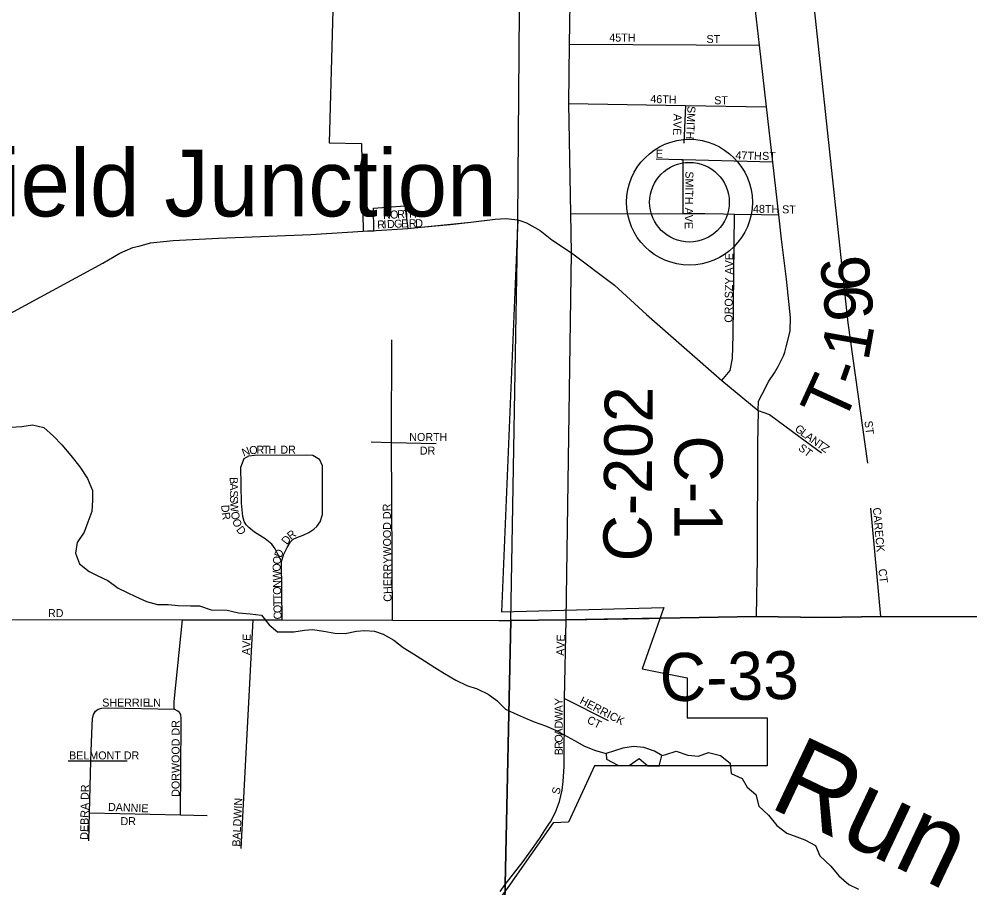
# Model space of a CAD drawing. Extents: x 1857828 to 2277390, y 930619 to 1324581.
# Drawn here: x 2057609 to 2063550, y 1243739 to 1249166 of the extents above; entities that cross this region are included whole.
import ezdxf

# ---------------------------------------------------------------- set-up
doc = ezdxf.new("R2010")
doc.units = 0
for name, color, linetype in [('GM_X_City_Street', 7, 'Continuous'), ('GM_X_City_Street_Text', 7, 'Continuous'), ('GM_X_Corporation', 7, 'Continuous'), ('GM_X_County_Road', 7, 'Continuous'), ('GM_X_County_Road_Text', 7, 'Continuous'), ('GM_X_Minor_Lake', 7, 'Continuous'), ('GM_X_Minor_River', 7, 'Continuous'), ('GM_X_Minor_River_Text', 7, 'Continuous'), ('GM_X_Township', 7, 'Continuous'), ('GM_X_Township_Road', 7, 'Continuous'), ('GM_X_Township_Road_Text', 7, 'Continuous'), ('GM_X_Township_Subdivision', 7, 'Continuous'), ('GM_X_Township_Subdivision_Text', 7, 'Continuous'), ('GM_X_Unincorporated', 7, 'Continuous'), ('GM_X_Unincorporated_Location', 7, 'Continuous'), ('GM_X_Unincorporated_Text', 7, 'Continuous')]:
    doc.layers.add(name, color=color, linetype=linetype)

msp = doc.modelspace()

# ---------------------------------------------------------------- linework, layer by layer
at = {"layer": 'GM_X_City_Street'}
for points in [[(2055124.9, 1245476), (2055456.9, 1245758.3), (2055581.5, 1245862.6), (2055820.5, 1246067.1), (2056407, 1246574.4), (2056537.5, 1246690.7), (2056629.9, 1246766.9), (2056698.2, 1246823), (2056776.5, 1246883.2), (2056873, 1246951.3), (2056965.3, 1247005.4), (2057099.9, 1247079.5), (2057260.6, 1247169.6), (2058132.2, 1247640.2), (2058239.8, 1247704.6), (2058319.7, 1247739.7), (2058365.7, 1247749.3), (2058431.1, 1247767.5), (2058572.7, 1247782), (2058856, 1247797.8), (2059432.2, 1247820.8), (2059758.7, 1247841.7), (2059786.4, 1247842.7)], [(2059839.9, 1247845), (2060037.7, 1247857.5), (2060053.7, 1247859)], [(2059943.6, 1245412.3), (2059935.4, 1246522.1), (2059937.8, 1247161.6)], [(2059810, 1246525.3), (2059935.4, 1246522.1), (2060214.9, 1246515)], [(2059015.6, 1246421.6), (2059044.4, 1246437.6), (2059080.4, 1246441.5), (2059405.2, 1246443.3), (2059445.3, 1246441.3), (2059487, 1246416.2)], [(2059249.7, 1245777.2), (2059220.9, 1245835.2), (2059210.6, 1245857.2), (2059188.2, 1245885.1), (2059147.8, 1245918.8), (2059081.1, 1245960.3), (2059044.6, 1245990.1), (2059028.4, 1246006), (2059016.1, 1246028), (2059007.8, 1246058), (2058998.8, 1246142.3), (2058994.2, 1246367.2), (2059015.6, 1246421.6)], [(2059253.6, 1245413.1), (2059249.7, 1245777.2), (2059263.2, 1245823.6), (2059284.7, 1245865.9), (2059304.4, 1245900.3), (2059322.3, 1245916.5), (2059344.2, 1245926.8), (2059384.1, 1245943.2), (2059420.1, 1245959.7), (2059451.9, 1245980.1), (2059469.8, 1245996.3), (2059491.5, 1246024.6), (2059505, 1246071), (2059505.9, 1246344.1), (2059505.5, 1246376.2), (2059487, 1246416.2)], [(2056349.2, 1245416.2), (2058630.9, 1245413.7), (2059071.3, 1245413.3), (2059253.6, 1245413.1), (2059943.6, 1245412.3), (2060606.7, 1245409.4)], [(2058619, 1244195.1), (2058622.7, 1244769.6), (2058622.1, 1244800.2), (2058620.7, 1244819.8), (2058612.6, 1244833.9), (2058600.6, 1244843.9), (2058578.5, 1244856), (2058578.5, 1244904.1), (2058630.9, 1245413.7)], [(2058997.4, 1243985.4), (2059071.3, 1245413.3)], [(2060606.7, 1245409.4), (2060681.7, 1245409), (2061027.1, 1245412.9)], [(2060919, 1244136.2), (2060929, 1244151), (2060961.1, 1244213.2), (2060985.2, 1244279.4), (2061003.4, 1244349.7), (2061009.4, 1244403.9), (2061015.4, 1244496.4), (2061017.5, 1244868.1), (2061017.3, 1244922.4), (2061027.1, 1245412.9)], [(2061027.1, 1245412.9), (2061543.8, 1245422.3)], [(2061543.8, 1245422.3), (2061595.5, 1245423.2)], [(2061017.3, 1244922.4), (2061289, 1244784.5)], [(2058046, 1244033.3), (2058050.2, 1244208), (2058058.2, 1244533.1), (2058059.6, 1244591.3), (2058065.5, 1244756), (2058067.4, 1244796.1), (2058075.4, 1244822.2), (2058087.5, 1244842.3)], [(2058087.5, 1244842.3), (2058103.5, 1244856.3), (2058127.5, 1244862.3), (2058167.6, 1244864.3), (2058578.5, 1244856)], [(2057917.3, 1244533.2), (2058058.2, 1244533.1), (2058284.1, 1244533)], [(2058050.2, 1244208), (2058619, 1244195.1), (2058785.5, 1244191.3)]]:
    msp.add_lwpolyline(points, dxfattribs=at)
at = {"layer": 'GM_X_Corporation'}
msp.add_lwpolyline([(2059581.2, 1249598.2), (2059547.5, 1248392), (2059748.2, 1248387.9), (2059758.7, 1247841.7), (2059826, 1247844.2), (2059823.4, 1247985), (2060020.1, 1247999.5), (2060037.7, 1247857.6), (2060431.8, 1247897.6), (2060583.3, 1247917), (2060651.2, 1247920.2), (2060725.2, 1247912), (2060623.1, 1245462.5), (2061637.9, 1245489.8), (2061501.7, 1245108.2), (2061782.9, 1245051.9), (2061782.9, 1244801.7), (2062283.2, 1244801.7), (2062283.2, 1244501.5), (2061205, 1244501.6), (2061041.6, 1244149.2), (2060947.4, 1244146.2), (2060663.1, 1243741.8), (2060187.3, 1243088)], dxfattribs=at)
at = {"layer": 'GM_X_County_Road'}
for points in [[(2061027.1, 1245412.9), (2061060.3, 1247705.7), (2061056.7, 1247951.5), (2061043.4, 1248638.2), (2061048.5, 1249009.7), (2061053.9, 1249395.2), (2061058.6, 1249632.2), (2061060.6, 1249788.9), (2061060.7, 1249885.4), (2061056.7, 1249995.9), (2061048.7, 1250102.5), (2061051.7, 1250458.8), (2061045.1, 1250529.9), (2060956.5, 1251116.5), (2060949.4, 1251188.2)], [(2060053.7, 1247859), (2060303.8, 1247882.5), (2060431.8, 1247897.6), (2060583.2, 1247917), (2060651.2, 1247920.2), (2060725.2, 1247912), (2060744.9, 1247905.1)], [(2060744.9, 1247905.1), (2060780.7, 1247892.7), (2060864.8, 1247845.8), (2060937.7, 1247787.9), (2061060.3, 1247705.7)], [(2059786.4, 1247842.7), (2059826, 1247844.2), (2059839.9, 1247845)], [(2061060.3, 1247705.7), (2061060.3, 1247705.7), (2061329, 1247504.8), (2061530, 1247319.6), (2061999.6, 1246908), (2062227.2, 1246721.6), (2062222.4, 1246511), (2062220, 1245800.4), (2062215.5, 1245434.4)], [(2061595.5, 1245423.2), (2062215.5, 1245434.4)], [(2062215.5, 1245434.4), (2062629.5, 1245427.9), (2062992.5, 1245435.2), (2063742.6, 1245432.9), (2066071.4, 1245442.3), (2066507.9, 1245431.3), (2066795.8, 1245436.1), (2067228, 1245443.4), (2067672.4, 1245450.8), (2068059.4, 1245457.4), (2068382, 1245462.8), (2068750.4, 1245469)], [(2060615.6, 1243716.8), (2060647.3, 1243760.2), (2060758.2, 1243904.1), (2060816.5, 1243984.4), (2060856.1, 1244041.1), (2060862.7, 1244050.6), (2060894.9, 1244100.8), (2060919, 1244136.2)]]:
    msp.add_lwpolyline(points, dxfattribs=at)
at = {"layer": 'GM_X_Minor_Lake'}
for points in [[(2061624.3, 1244565.5), (2061579.9, 1244593.3), (2061513.4, 1244616.9), (2061449.1, 1244622.5), (2061381, 1244612), (2061276.9, 1244579.2)], [(2061276.9, 1244579.2), (2061279.2, 1244543), (2061349.8, 1244505.3), (2061422, 1244503.8), (2061483.9, 1244546.4), (2061538.5, 1244502.6), (2061608.8, 1244499.1), (2061624.3, 1244565.5)]]:
    msp.add_lwpolyline(points, dxfattribs=at)
at = {"layer": 'GM_X_Minor_River'}
for points in [[(2057557.5, 1246617.5), (2057627.7, 1246622), (2057693.9, 1246630.5), (2057764.3, 1246614.9), (2057825, 1246561.1)], [(2057825, 1246561.1), (2057877.6, 1246507.2), (2057932.4, 1246439.2), (2057989.2, 1246369.3), (2058038, 1246295.3), (2058068.8, 1246221.1), (2058069.3, 1246160.8), (2058063.9, 1246090.5), (2058038.4, 1246024), (2058016.8, 1245961.6), (2057973.2, 1245897), (2057961.7, 1245830.6), (2057986.4, 1245762.5), (2058047, 1245714.6), (2058097.4, 1245690.9), (2058163.9, 1245659.2), (2058228.6, 1245611.4), (2058285, 1245583.6), (2058337.4, 1245559.9), (2058406, 1245528.2), (2058474.4, 1245508.6), (2058540.6, 1245509), (2058602.9, 1245503.4), (2058681.2, 1245499.9), (2058737.4, 1245500.3), (2058809.9, 1245476.7), (2058910.3, 1245473.3), (2058980.7, 1245457.8), (2059053.1, 1245450.2), (2059123.4, 1245442.6), (2059172.1, 1245382.7), (2059224.7, 1245338.8), (2059327, 1245339.5), (2059393.2, 1245348), (2059443.4, 1245352.4), (2059513.7, 1245342.8), (2059582.1, 1245329.2), (2059646.3, 1245327.6), (2059718.5, 1245342.2), (2059770.6, 1245346.6), (2059830.9, 1245342.9), (2059883.3, 1245323.2), (2059951.9, 1245285.5), (2060008.4, 1245241.7), (2060073, 1245201.9), (2060141.6, 1245158.2), (2060206.3, 1245116.4), (2060266.8, 1245078.7), (2060337.4, 1245037), (2060406, 1245003.3), (2060472.4, 1244981.6), (2060540.9, 1244949.9), (2060593.5, 1244910.1), (2060648.1, 1244856.2), (2060702.6, 1244830.5), (2060759, 1244804.7), (2060827.5, 1244777.1), (2060898, 1244751.4), (2060960.4, 1244723.7), (2061010.8, 1244697.9), (2061079.4, 1244660.2), (2061142, 1244624.5), (2061210.5, 1244596.8), (2061276.9, 1244579.2)], [(2061624.3, 1244565.5), (2061650.3, 1244571.7), (2061714.4, 1244592.2), (2061786.9, 1244568.6), (2061855.2, 1244561), (2061917.2, 1244585.5), (2061991.7, 1244565.9), (2062052.3, 1244518.1), (2062058.9, 1244453.9), (2062127.4, 1244422.2), (2062158, 1244368.1), (2062212.6, 1244322.3), (2062231.3, 1244250.1), (2062292, 1244194.3), (2062342.7, 1244128.3), (2062405.4, 1244080.5), (2062467.8, 1244058.8), (2062518.1, 1244039.1), (2062584.7, 1244003.4), (2062613.4, 1243939.2), (2062680.1, 1243875.4), (2062730.9, 1243813.5), (2062793.6, 1243759.6), (2062854, 1243731.9)]]:
    msp.add_lwpolyline(points, dxfattribs=at)
at = {"layer": 'GM_X_Township'}
for points in [[(2063742.6, 1245432.9), (2062992.5, 1245435.2), (2062629.5, 1245427.9), (2062215.5, 1245434.4), (2061027.1, 1245412.9), (2060681.7, 1245409), (2060725.2, 1247912), (2060746.7, 1250524.8), (2060755.7, 1251232.5), (2060764.1, 1251893.9), (2060781.7, 1252389.9), (2060788.2, 1252946.7), (2060791.4, 1253226.6), (2060795.5, 1253572.4), (2060799.5, 1253919), (2060803.8, 1254285.9), (2060807.9, 1254640.8), (2060812.2, 1255006.4), (2060814.7, 1255223.6), (2060818.3, 1255535.3), (2060821.8, 1255836.1)], [(2033259.1, 1245530.8), (2040171.3, 1245500.1), (2044086.4, 1245482.7), (2047428.7, 1245437.7), (2048393.3, 1245424.7), (2049746.1, 1245423.3), (2052912.6, 1245419.9), (2054746.2, 1245417.9), (2055035.1, 1245417.6), (2058630.9, 1245413.7), (2059071.3, 1245413.3), (2059253.6, 1245413.1), (2059943.6, 1245412.3), (2060681.7, 1245409), (2060647.3, 1243760.2), (2060635.3, 1243185.6)], [(2060635.3, 1243185.6), (2060647.3, 1243760.2), (2060681.7, 1245409), (2061027.1, 1245412.9), (2062215.5, 1245434.4), (2062629.5, 1245427.9), (2062992.5, 1245435.2), (2063742.6, 1245432.9)]]:
    msp.add_lwpolyline(points, dxfattribs=at)
at = {"layer": 'GM_X_Township_Road'}
msp.add_lwpolyline([(2062227.2, 1246721.6), (2062229.7, 1246778.5), (2062251.5, 1246823.3), (2062292.8, 1246905), (2062330.1, 1246957), (2062354.2, 1246999), (2062384.6, 1247063.1), (2062392.7, 1247085.2), (2062402.8, 1247119.2), (2062427.8, 1247216.4), (2062430.1, 1247301.7), (2062403.7, 1247541.9), (2062373.7, 1247791.1), (2062356.4, 1247943.3), (2062319.1, 1248271.2), (2062279.6, 1248618.3), (2062236, 1249002.4), (2062192.5, 1249384.8), (2062124.4, 1250127.3), (2062100.4, 1250373)], dxfattribs=at)
at = {"layer": 'GM_X_Township_Subdivision'}
for points in [[(2062911.5, 1246391.8), (2062790.3, 1247267.8), (2062487.7, 1250085.6), (2062467, 1250228.9), (2062468, 1250249.6)], [(2061048.5, 1249009.7), (2062236, 1249002.4)], [(2061043.4, 1248638.2), (2061772.7, 1248626.4), (2062279.6, 1248618.3)], [(2061772.7, 1248626.4), (2061761.8, 1248391.5)], [(2061745.4, 1248286), (2061589, 1248290)], [(2062319.1, 1248271.2), (2061757.4, 1248285.7), (2061745.4, 1248286), (2061745.4, 1248286)], [(2061757.4, 1248285.7), (2061756.2, 1247951.1)], [(2061056.7, 1247951.5), (2061603.8, 1247948.6), (2061756.2, 1247951.1), (2061786.2, 1247951.7), (2061894.5, 1247951.1), (2062010.8, 1247948.5), (2062079, 1247947.6), (2062247.4, 1247945.3), (2062356.4, 1247943.3)], [(2061999.6, 1246908), (2062052.9, 1246969.8), (2062067.5, 1247046), (2062069.9, 1247192.5), (2062079, 1247947.6)], [(2062227.2, 1246721.6), (2062297.5, 1246696.2), (2062488.7, 1246554.6), (2062623, 1246457.5)], [(2062992.5, 1245435.2), (2062930.6, 1246110.6)]]:
    msp.add_lwpolyline(points, dxfattribs=at)
at = {"layer": 'GM_X_Unincorporated'}
for radius in [392.8, 249]:
    msp.add_circle((2061797.9, 1248022), radius, dxfattribs=at)
at = {"layer": 'GM_X_Unincorporated_Location'}
msp.add_line((2061797.9, 1248022), (2061797.9, 1248022), dxfattribs=at)

# ---------------------------------------------------------------- texts
at = {"layer": 'GM_X_City_Street_Text'}
for s, rotation, p in [('N', 2.97373, (2059884.9, 1247916.5)), ('O', 3.0262, (2059928.8, 1247918.8)), ('R', 2.96428, (2059972.8, 1247921.1)), ('T', 3.01669, (2060012.4, 1247923.1)), ('H', 0.4372, (2060046.9, 1247924.9)), ('R', 2.67203, (2059848.1, 1247857)), ('I', 2.6244, (2059887.6, 1247858.8)), ('D', 2.64285, (2059909.6, 1247859.8)), ('G', 2.53607, (2059953.5, 1247861.9)), ('E', 1.6397, (2059997.3, 1247863.8)), ('R', 0.72861, (2060045.4, 1247865.1)), ('D', 0.13116, (2060084.9, 1247865.6)), ('NORTH', 0.00001, (2060047.5, 1246530.5)), ('O', 5.34086, (2059050.2, 1246447)), ('R', 0.43718, (2059092.9, 1246451)), ('T', 0.00001, (2059132.4, 1246451.3)), ('H', 0.00001, (2059167.6, 1246451.3)), ('DR', 0.00001, (2059242.3, 1246451.3)), ('N', 20.72998, (2059012.5, 1246432.2)), ('DR', 0.00001, (2060113.5, 1246445.4)), ('B', 270.65548, (2058926.1, 1246305.3)), ('A', 270.6687, (2058926.6, 1246265.7)), ('S', 270.65541, (2058927.1, 1246221.7)), ('S', 270.65541, (2058927.5, 1246186.5)), ('W', 274.06452, (2058928.1, 1246148.1)), ('D', 273.80536, (2058872, 1246130.1)), ('R', 278.50956, (2058875.4, 1246081.8)), ('O', 279.14249, (2058932.7, 1246086.2)), ('CHERRYWOOD DR', 90.46938, (2059936.9, 1245526.6)), ('O', 286.21269, (2058941.1, 1246036.2)), ('D', 308.96004, (2058963.4, 1245974.8)), ('R', 36.95248, (2059307.5, 1245911.2)), ('D', 51.56541, (2059282.6, 1245879)), ('D', 68.21076, (2059247.6, 1245798)), ('O', 83.29781, (2059243.3, 1245757.6)), ('O', 91.18703, (2059244.3, 1245715.5)), ('W', 91.19282, (2059245.5, 1245658.3)), ('N', 91.18075, (2059246.4, 1245614.3)), ('O', 91.18075, (2059247.3, 1245570.3)), ('T', 91.17529, (2059248.1, 1245535.1)), ('T', 91.17529, (2059248.8, 1245500)), ('O', 91.18075, (2059249.7, 1245456)), ('RD', 0.00001, (2057790.3, 1245430.5)), ('C', 91.19046, (2059250.5, 1245416.4)), ('AVE', 88.02609, (2059052.5, 1245192.6)), ('AVE', 88.02661, (2061014.9, 1245188.2)), ('SHERRIE', 0.00001, (2058129.1, 1244871.7)), ('LN', 0.00001, (2058410.7, 1244871.7)), ('Y', 89.34446, (2061006.2, 1244879.8)), ('HERRICK', 332.59125, (2061107.9, 1244892.6)), ('A', 89.97814, (2061006.2, 1244835.9)), ('W', 89.98774, (2061006.2, 1244778.7)), ('DORWOOD DR', 90, (2058612.5, 1244307.9)), ('D', 89.97814, (2061006.2, 1244734.7)), ('CT', 333.42949, (2061152.9, 1244771.8)), ('A', 89.97034, (2061006.2, 1244690.7)), ('O', 89.97814, (2061006.1, 1244646.7)), ('R', 89.98192, (2061006.1, 1244607.1)), ('B', 89.97572, (2061006.1, 1244567.5)), ('BELMONT DR', 0.00001, (2057922.3, 1244541.7)), ('DEBRA DR', 89.18198, (2058041.1, 1244039.6)), ('S', 75.9766, (2060984.4, 1244318.9)), ('DANNIE', 357.83193, (2058164.7, 1244220.3)), ('BALDWIN', 87.39893, (2058990.9, 1243995.9)), ('DR', 0.00001, (2058243.5, 1244131))]:
    msp.add_text(s, height=50, rotation=rotation, dxfattribs=at).set_placement(p)
at = {"layer": 'GM_X_County_Road_Text'}
for s, rotation, p in [('C-202', 89.44834, (2061558.7, 1245776.8)), ('C-1', 270, (2061704.3, 1246565.1)), ('C-33', 1.03121, (2061614.5, 1244904.3))]:
    msp.add_text(s, height=300, rotation=rotation, dxfattribs=at).set_placement(p)
at = {"layer": 'GM_X_Minor_River_Text'}
msp.add_text('Run', height=500.3, rotation=334.62147, dxfattribs=at).set_placement((2062284.2, 1244248))
at = {"layer": 'GM_X_Township_Road_Text'}
for s, rotation, p in [('6', 95.54593, (2062932.7, 1247479)), ('9', 95.6236, (2062950.8, 1247295.2)), ('1', 79.95358, (2062915.1, 1247024.1)), ('-', 70.51711, (2062860.3, 1246855.9)), ('T', 65.3826, (2062755.8, 1246624.8))]:
    msp.add_text(s, height=300, rotation=rotation, dxfattribs=at).set_placement(p)
at = {"layer": 'GM_X_Township_Subdivision_Text'}
for s, rotation, p in [('45TH', 0.00001, (2061297.1, 1249025.3)), ('ST', 0.00001, (2061904.3, 1249016.5)), ('46TH', 358.21116, (2061552.6, 1248642.5)), ('ST', 0.00001, (2061952.7, 1248633.7)), ('SMITH', 267.33334, (2061786.1, 1248623.9)), ('AVE', 268.02609, (2061700.2, 1248574.1)), ('E', 0.00001, (2061587.5, 1248299.3)), ('47TH', 358.21094, (2062085, 1248290.5)), ('ST', 0.00001, (2062251.9, 1248286.1)), ('SMITH AVE', 269.23648, (2061772.9, 1248215)), ('48TH ST', 358.90168, (2062194.5, 1247956.1)), ('OROSZY AVE', 89.34679, (2062066.5, 1247269.2)), ('G', 321.61324, (2062451.5, 1246598.8)), ('ST', 277.12166, (2062890.5, 1246654.2)), ('L', 323.28584, (2062487.2, 1246570.5)), ('A', 324.39522, (2062516.3, 1246548.8)), ('N', 324.47948, (2062552.1, 1246523.1)), ('ST', 322.42654, (2062473.6, 1246478)), ('T', 324.49135, (2062588, 1246497.5)), ('Z', 324.49091, (2062616.6, 1246477)), ('CARECK', 275.09941, (2062943.3, 1246112.7)), ('CT', 276.33753, (2062978.5, 1245730.1))]:
    msp.add_text(s, height=50, rotation=rotation, dxfattribs=at).set_placement(p)
at = {"layer": 'GM_X_Unincorporated_Text'}
msp.add_text('Penfield Junction', height=417, rotation=0.00001, dxfattribs=at).set_placement((2056347.1, 1247933.3))

doc.saveas('drawing.dxf')
